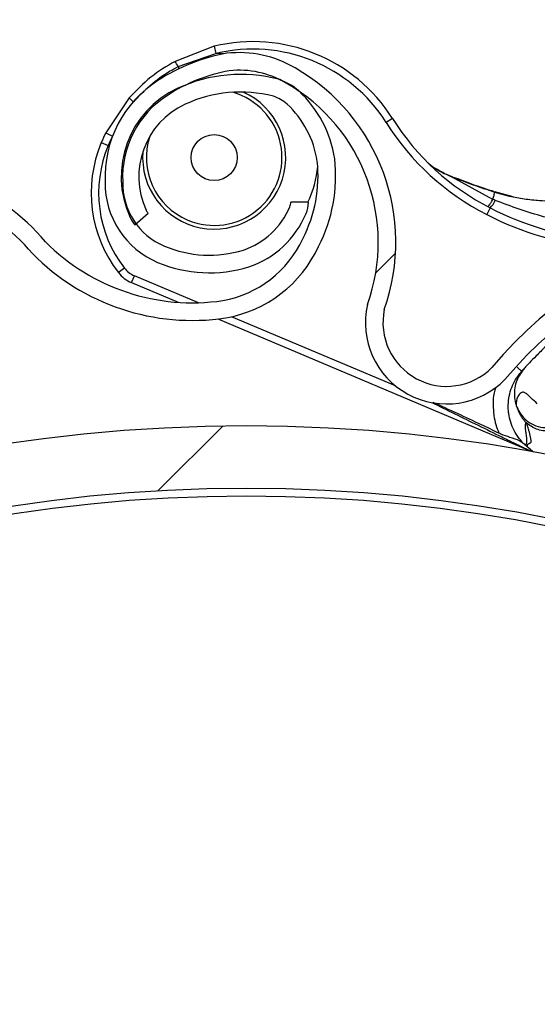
# Model space of a CAD drawing. Header units: inches. Extents: x 170 to 284, y 215 to 248.
# Tile 825 of 1056: x 235.7479 to 235.8189, y 224.9628 to 225.0978. Entities that reach past the tile are written whole.
import ezdxf

# ---------------------------------------------------------------- set-up
doc = ezdxf.new("R2010")
doc.units = ezdxf.units.IN
doc.header["$LTSCALE"] = 0.25
doc.header["$MEASUREMENT"] = 0
doc.layers.add('ANNOTATIONS', color=1, linetype='Continuous')
doc.layers.add('RH FRONT OF HOOD', color=7, linetype='Continuous')
doc.styles.add('ARIAL', font='arial.ttf', dxfattribs={"height": 0.09375})
doc.dimstyles.new('STANDARD$0', dxfattribs={"dimtxt": 0.09375, "dimasz": 0.09375, "dimexe": 0.03125, "dimexo": 0.046875, "dimgap": 0.09, "dimtad": 0, "dimtih": 1, "dimtoh": 1, "dimdec": 4, "dimzin": 0, "dimdsep": 46, "dimtxsty": 'ARIAL', "dimcen": 0.09, "dimadec": 0, "dimazin": 0, "dimtfac": 1, "dimtdec": 4, "dimtofl": 0, "dimtmove": 0, "dimatfit": 1, "dimfxl": 1, "dimtolj": 1, "dimtzin": 0, "dimarcsym": 0})
pattern_1 = [(45, (225.4196035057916, 218.4993357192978), (-0.03026527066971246, 0.03026527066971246), [])]

# ---------------------------------------------------------------- blocks, each defined once
blk = doc.blocks.new('*D82')
at = {"layer": 'ANNOTATIONS', "color": 0, "lineweight": -2, "transparency": 16777216}
for p, q in [((234.6227546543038, 225.3844004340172), (234.6227546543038, 225.4781504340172)), ((235.2524818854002, 225.2906504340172), (234.5915046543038, 225.2906504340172)), ((235.7837724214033, 225.2379811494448), (234.5915046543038, 225.2379811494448)), ((234.6227546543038, 225.1442311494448), (234.6227546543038, 225.0504811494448)), ((234.6227546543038, 225.0504811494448), (234.5290046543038, 225.0504811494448))]:
    blk.add_line(p, q, dxfattribs=at)
at = {"layer": 'ANNOTATIONS', "color": 0, "transparency": 16777216}
for points in [[(234.6071296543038, 225.3844004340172), (234.6383796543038, 225.3844004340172), (234.6227546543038, 225.2906504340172)], [(234.6071296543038, 225.1442311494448), (234.6383796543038, 225.1442311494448), (234.6227546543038, 225.2379811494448)]]:
    blk.add_solid(points, dxfattribs=at)
at = {"layer": 'defpoints', "color": 0, "transparency": 16777216}
for p in [(235.2993568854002, 225.2906504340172), (234.6227546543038, 225.2379811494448), (235.8306474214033, 225.2379811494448)]:
    blk.add_point(p, dxfattribs=at)
at = {"layer": 'ANNOTATIONS', "color": 0, "transparency": 16777216, "insert": (234.27510202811, 225.0504811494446), "char_height": 0.09375, "attachment_point": 5, "style": 'ARIAL'}
blk.add_mtext('\\A1;2 5/8"', dxfattribs=at)

msp = doc.modelspace()

# ---------------------------------------------------------------- hatches: boundary and pattern name
at = {"layer": 'RH FRONT OF HOOD'}
h = msp.add_hatch(dxfattribs=at)
h.set_pattern_fill('ANSI31', color=256, scale=0.34241245, angle=2.8e-322, style=0)
h.set_pattern_definition([(45, (225.4529552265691, 218.4993357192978), (-0.03026527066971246, 0.03026527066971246), [])])
edge = h.paths.add_edge_path(flags=0)
edge.add_arc((235.7395956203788, 224.3915581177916), 0.021400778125, 89.9999999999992, 390.52248781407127, ccw=False)
edge.add_line((235.7395956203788, 224.4129588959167), (235.8123582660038, 224.4129588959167))
edge.add_arc((235.8123582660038, 224.8238538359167), 0.4108949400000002, 270, 450.0000000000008)
edge.add_line((235.8123582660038, 225.2347487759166), (235.3287006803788, 225.2347487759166))
edge.add_arc((235.3287006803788, 225.2390289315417), 0.004280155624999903, 180.0000000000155, 269.9999999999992, ccw=False)
edge.add_line((235.3244205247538, 225.2390289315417), (235.3244205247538, 225.2818304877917))
edge.add_arc((235.3287006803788, 225.2818304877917), 0.004280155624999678, 360, 540, ccw=False)
edge.add_line((235.3329808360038, 225.2818304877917), (235.3329808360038, 225.2390289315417))
edge.add_line((235.3329808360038, 225.2390289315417), (235.3297484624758, 225.2390289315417))
edge.add_line((235.3297484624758, 225.2390289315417), (235.3297484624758, 225.2818304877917))
edge.add_arc((235.3287006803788, 225.2818304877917), 0.001047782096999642, 360, 540.0000000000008)
edge.add_line((235.3276528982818, 225.2818304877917), (235.3276528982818, 225.2390289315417))
edge.add_arc((235.3287006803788, 225.2390289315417), 0.001047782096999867, 180, 270)
edge.add_line((235.3287006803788, 225.2379811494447), (235.8123582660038, 225.2379811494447))
edge.add_arc((235.8123582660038, 224.8238538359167), 0.4141273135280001, 269.9999999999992, 450, ccw=False)
edge.add_line((235.8123582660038, 224.4097265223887), (235.7395956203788, 224.4097265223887))
edge.add_arc((235.7395956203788, 224.3915581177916), 0.018168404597, 450.0000000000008, 750.5224878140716)
edge.add_arc((235.754343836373, 224.4002532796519), 0.001047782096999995, 390.5224878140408, 495.0000000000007)
edge.add_line((235.753602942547, 224.4009941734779), (235.7449077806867, 224.3922990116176))
edge.add_line((235.7449077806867, 224.3922990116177), (235.7426221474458, 224.3945846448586))
edge.add_line((235.7426221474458, 224.3945846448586), (235.751317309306, 224.4032798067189))
edge.add_arc((235.754343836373, 224.4002532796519), 0.004280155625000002, 390.522487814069, 495.0000000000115, ccw=False)
h = msp.add_hatch(dxfattribs=at)
h.set_pattern_fill('ANSI31', color=256, scale=0.34241245, style=0)
h.set_pattern_definition(pattern_1)
edge = h.paths.add_edge_path(flags=0)
edge.add_line((235.7790065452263, 225.2304686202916), (235.4365940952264, 225.2304686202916))
edge.add_line((235.4365940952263, 225.2304686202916), (235.4365940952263, 225.2347487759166))
edge.add_line((235.4365940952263, 225.2347487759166), (235.7790065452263, 225.2347487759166))
edge.add_arc((235.7790065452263, 224.8238538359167), 0.4108949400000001, 269.9999999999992, 450, ccw=False)
edge.add_line((235.7790065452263, 224.4129588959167), (235.7062438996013, 224.4129588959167))
edge.add_line((235.7062438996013, 224.4129588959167), (235.7062438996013, 224.4172390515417))
edge.add_line((235.7062438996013, 224.4172390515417), (235.7790065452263, 224.4172390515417))
edge.add_arc((235.7790065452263, 224.8238538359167), 0.406614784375, 270, 450.0000000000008)
h = msp.add_hatch(dxfattribs=at)
h.set_pattern_fill('ANSI31', color=256, scale=0.34241245, angle=2.8e-322, style=0)
h.set_pattern_definition(pattern_1)
edge = h.paths.add_edge_path(flags=0)
edge.add_arc((235.7834019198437, 225.0727969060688), 0.001712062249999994, 337.1636403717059, 359.3740606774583)
edge.add_line((235.7851138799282, 225.0727782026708), (235.7875277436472, 225.0727518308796))
edge.add_arc((235.7834019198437, 225.0727969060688), 0.004126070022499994, 337.1636403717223, 359.37406067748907, ccw=False)
edge.add_arc((235.7751970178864, 225.0762520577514), 0.01302879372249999, 288.63980774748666, 337.1636403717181, ccw=False)
edge.add_arc((235.7739415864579, 225.0813877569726), 0.01830194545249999, 247.1636403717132, 287.2250133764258, ccw=False)
edge.add_arc((235.7714033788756, 225.0753603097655), 0.01176186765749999, 179.3044980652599, 247.1636403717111, ccw=False)
edge.add_arc((235.7752916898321, 225.0762121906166), 0.01566536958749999, 122.42070840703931, 182.5944401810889, ccw=False)
edge.add_arc((235.7807375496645, 225.0682344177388), 0.02532140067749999, 460.0178885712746, 483.1445737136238, ccw=False)
edge.add_arc((235.7780306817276, 225.0782168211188), 0.01504902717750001, 419.31935873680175, 456.4782900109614, ccw=False)
edge.add_arc((235.7719760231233, 225.0672797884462), 0.02754708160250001, 340.4721435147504, 420.0962141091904, ccw=False)
edge.add_arc((235.8064998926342, 225.0562710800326), 0.008748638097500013, 528.1222592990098, 675.1050725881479)
edge.add_arc((235.8562581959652, 225.0137686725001), 0.05672062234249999, 426.7342761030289, 500.1735401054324, ccw=False)
edge.add_arc((235.7959140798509, 224.8673823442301), 0.2150521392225, 410.5896679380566, 427.3696940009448, ccw=False)
edge.add_arc((235.9133579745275, 225.0119038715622), 0.02884824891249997, 352.32248383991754, 408.5773971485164, ccw=False)
edge.add_arc((235.9703530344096, 225.0067024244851), 0.0284373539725, 537.2842342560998, 590.8827079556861)
edge.add_arc((235.9615196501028, 224.9964896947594), 0.01494630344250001, 232.4550811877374, 287.7108324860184)
edge.add_arc((235.9611760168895, 225.0003497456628), 0.0187470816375, 285.1215149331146, 318.6032563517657)
edge.add_arc((235.9647618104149, 224.996424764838), 0.0134739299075, 321.0411977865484, 359.4372861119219)
edge.add_arc((235.972227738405, 224.9960673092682), 0.006011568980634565, 362.1461729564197, 382.8812140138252)
edge.add_arc((235.9617369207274, 224.989859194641), 0.01816498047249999, 388.0629004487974, 427.163640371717)
edge.add_arc((235.9645409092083, 224.9965177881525), 0.01094007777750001, 427.1636403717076, 517.1636403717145)
edge.add_arc((235.956178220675, 225.0000393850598), 0.001866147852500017, 517.1636403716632, 532.8058868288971)
edge.add_line((235.9543267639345, 225.0002730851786), (235.951931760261, 225.0005753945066))
edge.add_arc((235.956178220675, 225.0000393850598), 0.004280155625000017, 517.1636403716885, 532.805886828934, ccw=False)
edge.add_arc((235.9645409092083, 224.9965177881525), 0.01335408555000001, 427.16364037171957, 517.1636403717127, ccw=False)
edge.add_arc((235.9617369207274, 224.989859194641), 0.020578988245, 387.77499868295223, 427.1636403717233, ccw=False)
edge.add_arc((235.972227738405, 224.9960673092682), 0.008425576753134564, 361.7413075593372, 383.66335128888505, ccw=False)
edge.add_arc((235.9647618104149, 224.996424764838), 0.01588793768, 320.85394262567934, 359.63422106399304, ccw=False)
edge.add_arc((235.9611760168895, 225.0003497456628), 0.02116108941, 285.2681711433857, 318.7408121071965, ccw=False)
edge.add_arc((235.9615196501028, 224.9964896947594), 0.01736031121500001, 232.34388850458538, 287.52949369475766, ccw=False)
edge.add_arc((235.9703530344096, 225.0067024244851), 0.030851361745, 177.0817976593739, 230.9431779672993, ccw=False)
edge.add_arc((235.9133579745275, 225.0119038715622), 0.02643424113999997, 352.105349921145, 408.4872534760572)
edge.add_arc((235.7959140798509, 224.8673823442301), 0.21263813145, 410.6013088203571, 427.3733299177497)
edge.add_arc((235.8562581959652, 225.0137686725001), 0.05430661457, 426.7202670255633, 500.278175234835)
edge.add_arc((235.8064998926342, 225.0562710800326), 0.01116264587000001, 167.2246792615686, 315.6927275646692, ccw=False)
edge.add_arc((235.7719760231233, 225.0672797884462), 0.02513307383, 340.1350405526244, 420.1342981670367)
edge.add_arc((235.7780306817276, 225.0782168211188), 0.01263501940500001, 419.2466876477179, 456.1463371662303)
edge.add_arc((235.7807375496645, 225.0682344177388), 0.022907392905, 460.2079467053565, 483.1833555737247)
edge.add_arc((235.7752916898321, 225.0762121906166), 0.01325136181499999, 482.3558808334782, 542.8988901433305)
edge.add_arc((235.7714033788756, 225.0753603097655), 0.009347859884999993, 538.8861644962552, 607.1636403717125)
edge.add_arc((235.7739415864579, 225.0813877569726), 0.01588793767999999, 247.1636403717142, 287.1158192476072)
edge.add_arc((235.7751970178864, 225.0762520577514), 0.01061478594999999, 288.7981416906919, 337.1636403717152)
h = msp.add_hatch(dxfattribs=at)
h.set_pattern_fill('ANSI31', color=256, scale=0.34241245, angle=2.8e-322, style=0)
h.set_pattern_definition(pattern_1)
edge = h.paths.add_edge_path(flags=0)
edge.add_arc((235.596733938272, 224.9939066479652), 0.001712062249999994, 384.7692737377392, 406.9796940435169)
edge.add_line((235.5979020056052, 224.9951583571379), (235.5995489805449, 224.9969232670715))
edge.add_arc((235.596733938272, 224.9939066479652), 0.004126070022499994, 384.76927373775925, 406.97969404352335, ccw=False)
edge.add_arc((235.5886502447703, 224.9901767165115), 0.01302879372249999, 336.2454411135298, 384.7692737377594, ccw=False)
edge.add_arc((235.5840109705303, 224.9927121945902), 0.01830194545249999, 294.76927373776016, 334.8306467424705, ccw=False)
edge.add_arc((235.5867510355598, 224.9867737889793), 0.01176186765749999, 226.9101314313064, 294.76927373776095, ccw=False)
edge.add_arc((235.5887435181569, 224.9902197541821), 0.01566536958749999, 170.0263417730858, 230.2000735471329, ccw=False)
edge.add_arc((235.5983070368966, 224.9888627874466), 0.02532140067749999, 507.6235219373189, 530.7502070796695, ccw=False)
edge.add_arc((235.5891097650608, 224.9935941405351), 0.01504902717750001, 466.9249921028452, 504.08392337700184, ccw=False)
edge.add_arc((235.5931047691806, 224.9817485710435), 0.02754708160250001, 388.07777688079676, 467.701847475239, ccw=False)
edge.add_arc((235.6245119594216, 224.9998227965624), 0.008748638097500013, 215.7278926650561, 362.7107059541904)
edge.add_arc((235.6894494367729, 225.0079139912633), 0.05672062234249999, 114.33990946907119, 187.7791734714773, ccw=False)
edge.add_arc((235.7568731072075, 224.8646505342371), 0.2150521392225, 458.19530130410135, 474.9753273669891, ccw=False)
edge.add_arc((235.729325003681, 225.0488261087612), 0.02884824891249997, 399.92811720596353, 456.1830305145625, ccw=False)
edge.add_arc((235.7715941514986, 225.0874112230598), 0.0284373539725, 224.8898676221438, 278.4883413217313)
edge.add_arc((235.7731807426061, 225.0740018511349), 0.01494630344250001, 280.0607145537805, 335.3164658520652)
edge.add_arc((235.7700983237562, 225.0763506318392), 0.0187470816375, 332.7271482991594, 366.2088897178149)
edge.add_arc((235.7754146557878, 225.0763524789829), 0.0134739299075, 368.6468311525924, 407.0429194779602)
edge.add_arc((235.7807123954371, 225.0816252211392), 0.006011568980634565, 409.7518063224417, 430.4868473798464)
edge.add_arc((235.7782240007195, 225.0696918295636), 0.01816498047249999, 435.6685338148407, 474.7692737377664)
edge.add_arc((235.7751970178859, 225.0762520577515), 0.01094007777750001, 474.7692737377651, 564.7692737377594)
edge.add_arc((235.7669578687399, 225.0724503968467), 0.001866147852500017, 204.7692737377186, 220.4115201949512)
edge.add_line((235.7655369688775, 225.071240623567), (235.7636989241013, 225.0696756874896))
edge.add_arc((235.7669578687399, 225.0724503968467), 0.004280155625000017, 204.769273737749, 220.4115201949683, ccw=False)
edge.add_arc((235.7751970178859, 225.0762520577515), 0.01335408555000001, 114.76927373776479, 204.7692737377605, ccw=False)
edge.add_arc((235.7782240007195, 225.0696918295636), 0.020578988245, 435.38063204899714, 474.7692737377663, ccw=False)
edge.add_arc((235.7807123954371, 225.0816252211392), 0.008425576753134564, 409.34694092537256, 431.2689846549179, ccw=False)
edge.add_arc((235.7754146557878, 225.0763524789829), 0.01588793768, 368.45957599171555, 407.2398544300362, ccw=False)
edge.add_arc((235.7700983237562, 225.0763506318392), 0.02116108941, 332.8738045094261, 366.34644547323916, ccw=False)
edge.add_arc((235.7731807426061, 225.0740018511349), 0.01736031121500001, 279.9495218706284, 335.13512706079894, ccw=False)
edge.add_arc((235.7715941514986, 225.0874112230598), 0.030851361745, 224.687431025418, 278.5488113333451, ccw=False)
edge.add_arc((235.729325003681, 225.0488261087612), 0.02643424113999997, 399.7109832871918, 456.0928868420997)
edge.add_arc((235.7568731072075, 224.8646505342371), 0.21263813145, 458.2069421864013, 474.9789632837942)
edge.add_arc((235.6894494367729, 225.0079139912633), 0.05430661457, 474.3259003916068, 547.8838086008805)
edge.add_arc((235.6245119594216, 224.9998227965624), 0.01116264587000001, 214.8303126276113, 363.29836093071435, ccw=False)
edge.add_arc((235.5931047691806, 224.9817485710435), 0.02513307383, 387.7406739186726, 467.7399315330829)
edge.add_arc((235.5891097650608, 224.9935941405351), 0.01263501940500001, 466.8523210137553, 503.7519705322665)
edge.add_arc((235.5983070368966, 224.9888627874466), 0.022907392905, 507.8135800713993, 530.7889889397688)
edge.add_arc((235.5887435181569, 224.9902197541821), 0.01325136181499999, 529.9615141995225, 590.5045235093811)
edge.add_arc((235.5867510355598, 224.9867737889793), 0.009347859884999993, 226.49179786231, 294.7692737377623)
edge.add_arc((235.5840109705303, 224.9927121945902), 0.01588793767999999, 294.7692737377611, 334.7214526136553)
edge.add_arc((235.5886502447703, 224.9901767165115), 0.01061478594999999, 336.4037750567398, 384.7692737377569)
h = msp.add_hatch(dxfattribs=at)
h.set_pattern_fill('ANSI32', color=256, scale=0.34241245, angle=2.8e-322, style=0)
h.set_pattern_definition([(45, (225.4196035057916, 218.4993357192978), (-0.09079581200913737, 0.09079581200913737), []), (45, (225.4801340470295, 218.4993357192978), (-0.09079581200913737, 0.09079581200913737), [])])
edge = h.paths.add_edge_path(flags=0)
edge.add_arc((235.7790065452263, 224.8238538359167), 0.2182879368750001, 180, 540, ccw=False)
edge = h.paths.add_edge_path(flags=0)
edge.add_arc((235.7790065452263, 224.8238538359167), 0.2097276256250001, 180, 540, ccw=False)

# ---------------------------------------------------------------- linework, layer by layer
for p, q in [((235.774599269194, 225.0941294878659), (235.7692354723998, 225.0920714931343)), ((235.774599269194, 225.0941294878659), (235.7748423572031, 225.0931314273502)), ((235.7696508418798, 225.0913471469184), (235.7748423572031, 225.0931314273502)), ((235.7758460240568, 225.0930788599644), (235.7748423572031, 225.0931314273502)), ((235.7696508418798, 225.0913471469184), (235.7697665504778, 225.0910556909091)), ((235.7629398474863, 225.0870541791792), (235.7597368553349, 225.0822848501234)), ((235.7990665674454, 225.0842210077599), (235.7981975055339, 225.0836733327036)), ((235.7597368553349, 225.0822848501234), (235.7606555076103, 225.0818251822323)), ((235.7591193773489, 225.0809429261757), (235.7600660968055, 225.0805442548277)), ((235.8128382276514, 225.0731497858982), (235.8071608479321, 225.076245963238)), ((235.81295380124, 225.0741874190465), (235.8131133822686, 225.0741353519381)), ((235.8156289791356, 225.0735023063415), (235.813110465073, 225.0741670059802)), ((235.7875277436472, 225.0727518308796), (235.7851138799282, 225.0727782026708)), ((235.8124554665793, 225.0719853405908), (235.8119880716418, 225.0710705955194)), ((235.7636989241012, 225.0696756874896), (235.7655369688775, 225.071240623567)), ((235.7622774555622, 225.0637418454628), (235.7614661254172, 225.0631117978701)), ((235.7632543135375, 225.0617395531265), (235.7636529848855, 225.0626862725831)), ((235.772438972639, 225.0589864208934), (235.7636529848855, 225.0626862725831)), ((235.7632543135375, 225.0617395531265), (235.7696666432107, 225.0590392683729)), ((235.7994615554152, 225.0476069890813), (235.7769982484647, 225.0570664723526)), ((235.7750841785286, 225.0567578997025), (235.8179555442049, 225.0387044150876)), ((235.8169558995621, 225.0497849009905), (235.8167779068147, 225.049587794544)), ((235.817130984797, 225.0499773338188), (235.8170116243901, 225.0498465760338)), ((235.8175488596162, 225.0392332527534), (235.8173289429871, 225.0394303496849))]:
    msp.add_line(p, q, dxfattribs=at)
at = {"layer": 'RH FRONT OF HOOD', "flags": 128}
msp.add_lwpolyline([(235.8071105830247, 225.0763035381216), (235.8071283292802, 225.0763261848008), (235.8071434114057, 225.0763404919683), (235.8071554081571, 225.0763460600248), (235.807163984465, 225.0763427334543), (235.8071689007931, 225.076330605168), (235.8071700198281, 225.0763100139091), (235.8071673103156, 225.0762815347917), (235.8071608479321, 225.076245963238)], dxfattribs=at)
at = {"layer": 'RH FRONT OF HOOD'}
for centre, radius in [((235.7745992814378, 225.0788826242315), 0.003155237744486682), ((235.7790065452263, 224.8238538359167), 0.218287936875), ((235.7790065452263, 224.8238538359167), 0.2097276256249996), ((235.7790065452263, 224.8238538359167), 0.20865758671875)]:
    msp.add_circle(centre, radius, dxfattribs=at)
for centre, radius, start, end in [((235.7790065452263, 224.8238538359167), 0.4141273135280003, 270, 90), ((235.7790065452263, 224.8238538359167), 0.4108949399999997, 270, 90), ((235.7790065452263, 224.8238538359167), 0.406614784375, 270, 90), ((235.7799472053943, 225.0721721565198), 0.02259922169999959, 32.21876407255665, 103.6884620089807), ((235.7799472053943, 225.0721721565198), 0.02157198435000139, 32.21876407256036, 103.6884620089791), ((235.7780306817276, 225.0782168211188), 0.01504902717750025, 59.31935873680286, 96.47829001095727), ((235.7807375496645, 225.0682344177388), 0.02532140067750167, 100.0178885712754, 123.1445737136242), ((235.7618856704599, 225.0873755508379), 0.008721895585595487, 27.08805321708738, 32.57536083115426), ((235.7807375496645, 225.0682344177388), 0.0229073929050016, 100.2079467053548, 123.1833555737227), ((235.7780306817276, 225.0782168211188), 0.01263501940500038, 59.24668764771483, 96.14633716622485), ((235.7719760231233, 225.0672797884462), 0.02754708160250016, 340.4721435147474, 60.09621410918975), ((235.7752916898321, 225.0762121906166), 0.01566536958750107, 122.4207084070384, 182.594440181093), ((235.7782240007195, 225.0696918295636), 0.02057898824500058, 75.38063204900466, 114.7692737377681), ((235.7807123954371, 225.0816252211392), 0.008425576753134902, 49.34694092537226, 71.2689846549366), ((235.7751970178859, 225.0762520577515), 0.01335408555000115, 114.7692737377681, 204.769273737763), ((235.7745992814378, 225.0788826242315), 0.009810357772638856, 175.0190950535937, 66.124991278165), ((235.7782240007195, 225.0696918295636), 0.01816498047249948, 75.66853381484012, 114.7692737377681), ((235.7719760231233, 225.0672797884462), 0.02513307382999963, 340.1350405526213, 60.1342981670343), ((235.7754146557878, 225.0763524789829), 0.01588793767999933, 8.45957599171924, 47.23985443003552), ((235.7752916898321, 225.0762121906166), 0.01325136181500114, 122.3558808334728, 182.8988901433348), ((235.7688123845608, 225.0928226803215), 0.008231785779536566, 224.4879613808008, 229.8504306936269), ((235.7745992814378, 225.0788826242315), 0.009303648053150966, 247.1636403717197, 73.99952758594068), ((235.7807123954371, 225.0816252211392), 0.006011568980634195, 49.75180632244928, 70.48684737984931), ((235.7751970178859, 225.0762520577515), 0.01094007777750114, 114.7692737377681, 204.769273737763), ((235.7754146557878, 225.0763524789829), 0.01347392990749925, 8.646831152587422, 47.04291947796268), ((235.8280352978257, 225.1024768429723), 0.03424124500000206, 212.2187640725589, 242.9349440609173), ((235.8280352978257, 225.1024768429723), 0.03526848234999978, 212.2187640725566, 242.9349440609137), ((235.7799472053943, 225.0721721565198), 0.02259922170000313, 153.4178994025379, 157.1636403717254), ((235.7799472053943, 225.0721721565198), 0.02157198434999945, 153.4178994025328, 157.1636403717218), ((235.7745992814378, 225.0788826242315), 0.009303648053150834, 161.804866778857, 247.1636403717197), ((235.7755291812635, 225.0740326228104), 0.01780544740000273, 157.1636403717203, 217.8315302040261), ((235.7755291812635, 225.0740326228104), 0.01677821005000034, 157.1636403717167, 217.8315302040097), ((235.7700983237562, 225.0763506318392), 0.02116108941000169, 332.8738045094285, 6.346445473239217), ((235.7293250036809, 225.0488261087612), 0.02884824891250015, 39.92811720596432, 96.18303051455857), ((235.7700983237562, 225.0763506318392), 0.01874708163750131, 332.7271482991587, 6.208889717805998), ((235.7745992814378, 225.0788826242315), 0.01425087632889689, 334.5225369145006, 355.1303432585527), ((235.7293250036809, 225.0488261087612), 0.02643424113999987, 39.7109832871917, 96.09288684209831), ((235.7714033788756, 225.0753603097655), 0.01176186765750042, 179.3044980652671, 247.1636403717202), ((235.7714033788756, 225.0753603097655), 0.00934785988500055, 178.8861644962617, 247.1636403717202), ((235.8099482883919, 225.074428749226), 0.003500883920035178, 315.7379981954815, 336.2062584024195), ((235.8129860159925, 225.0742140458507), 3.319259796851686e-05, 131.4525723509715, 169.4510484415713), ((235.8127862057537, 225.0742475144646), 0.0001780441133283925, 340.273475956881, 357.2344042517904), ((235.7669578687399, 225.0724503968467), 0.001866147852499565, 204.7692737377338, 220.411520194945), ((235.7751970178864, 225.0762520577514), 0.01061478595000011, 288.7981416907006, 337.1636403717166), ((235.7834019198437, 225.0727969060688), 0.00171206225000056, 337.1636403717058, 359.3740606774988), ((235.7834019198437, 225.0727969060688), 0.004126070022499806, 337.1636403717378, 359.3740606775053), ((235.8320860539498, 225.1104046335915), 0.04314396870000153, 242.9349440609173, 264.112107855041), ((235.7669578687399, 225.0724503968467), 0.004280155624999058, 204.7692737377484, 220.4115201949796), ((235.7751970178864, 225.0762520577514), 0.01302879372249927, 288.639807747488, 337.1636403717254), ((235.8320860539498, 225.1104046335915), 0.04417120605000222, 242.9349440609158, 264.1121078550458), ((235.8562581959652, 225.0137686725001), 0.0567206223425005, 66.73427610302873, 140.1735401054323), ((235.773180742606, 225.0740018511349), 0.01494630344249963, 280.0607145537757, 335.31646585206), ((235.8562581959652, 225.0137686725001), 0.05430661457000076, 66.72026702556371, 140.2781752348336), ((235.7715941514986, 225.0874112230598), 0.02843735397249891, 224.8898676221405, 278.4883413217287), ((235.7739415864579, 225.0813877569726), 0.01588793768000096, 247.1636403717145, 287.1158192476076), ((235.773180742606, 225.0740018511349), 0.01736031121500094, 279.9495218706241, 335.1351270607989), ((235.7715941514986, 225.0874112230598), 0.03085136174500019, 224.6874310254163, 278.5488113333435), ((235.7649818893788, 225.0658420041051), 0.003424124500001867, 217.831530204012, 247.1636403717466), ((235.7739415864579, 225.0813877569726), 0.01830194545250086, 247.1636403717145, 287.2250133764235), ((235.7649818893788, 225.0658420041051), 0.004451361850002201, 217.8315302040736, 247.1636403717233), ((235.8064998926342, 225.0562710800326), 0.01116264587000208, 167.2246792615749, 315.6927275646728), ((235.8064998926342, 225.0562710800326), 0.008748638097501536, 168.1222592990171, 315.1050725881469)]:
    msp.add_arc(centre, radius, start, end, dxfattribs=at)
for points, knots in [([(235.7692354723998, 225.0920714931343), (235.7680921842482, 225.0913888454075), (235.7657676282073, 225.0900008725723), (235.7638926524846, 225.0880470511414), (235.7629398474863, 225.0870541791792)], [0, 0, 0, 0, 0.491830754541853, 0.9999999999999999, 0.9999999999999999, 0.9999999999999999, 0.9999999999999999]), ([(235.7635532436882, 225.0864876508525), (235.7642795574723, 225.0872761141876), (235.7657532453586, 225.088875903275), (235.7679004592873, 225.0904076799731), (235.7692606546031, 225.0911377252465), (235.7696508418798, 225.0913471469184)], [0, 0, 0, 0, 0.4093476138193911, 0.8305647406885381, 1, 1, 1, 1]), ([(235.803947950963, 225.0781403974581), (235.8041299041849, 225.0779860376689), (235.804800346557, 225.0774172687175), (235.8059815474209, 225.0767762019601), (235.8069113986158, 225.0763581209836), (235.8071608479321, 225.076245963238)], [0, 0, 0, 0, 0.2141804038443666, 0.7891897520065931, 1, 1, 1, 1]), ([(235.8071105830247, 225.0763035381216), (235.8068495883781, 225.0764076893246), (235.806045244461, 225.0767286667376), (235.8053422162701, 225.0771552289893), (235.8048673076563, 225.0774433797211)], [0, 0, 0, 0, 0.3244814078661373, 0.9999999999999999, 0.9999999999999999, 0.9999999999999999, 0.9999999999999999]), ([(235.8129533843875, 225.0742201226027), (235.8122656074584, 225.0744450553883), (235.8102892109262, 225.0750914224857), (235.8083651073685, 225.0758251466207), (235.8071105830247, 225.0763035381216)], [0, 0, 0, 0, 0.3479954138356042, 1, 1, 1, 1]), ([(235.8071608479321, 225.076245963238), (235.8084072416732, 225.0757789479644), (235.8103158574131, 225.0750638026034), (235.8122742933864, 225.0744131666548), (235.81295380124, 225.0741874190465)], [0, 0, 0, 0, 0.6530354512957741, 1, 1, 1, 1]), ([(235.8128382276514, 225.0731497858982), (235.8128536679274, 225.073202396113), (235.8129250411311, 225.073445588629), (235.8130253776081, 225.0737990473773), (235.8130868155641, 225.0740338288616), (235.8131133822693, 225.0741353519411)], [0, 0, 0, 0, 0.1354579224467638, 0.6261588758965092, 1, 1, 1, 1]), ([(235.8131516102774, 225.0730163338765), (235.8130470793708, 225.0730605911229), (235.8129425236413, 225.073104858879), (235.8128382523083, 225.0731497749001), (235.8128382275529, 225.0731497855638)], [0, 0, 0, 0, 0.9997625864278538, 1, 1, 1, 1]), ([(235.8131104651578, 225.0741670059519), (235.8131138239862, 225.0741741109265), (235.8131206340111, 225.0741885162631), (235.8131239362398, 225.0741880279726), (235.8131221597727, 225.0741719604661), (235.8131162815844, 225.0741474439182), (235.8131133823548, 225.0741353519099)], [0, 0, 0, 0, 0.2466091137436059, 0.5000000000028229, 0.7533908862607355, 1, 1, 1, 1]), ([(235.8131133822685, 225.0741353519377), (235.8137850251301, 225.0739407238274), (235.8151127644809, 225.0735559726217), (235.8171699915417, 225.0732047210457), (235.8195029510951, 225.0729662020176), (235.8220010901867, 225.0728907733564), (235.8237422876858, 225.07296022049), (235.8245596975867, 225.0729928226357)], [0, 0, 0, 0, 0.1754155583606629, 0.3467708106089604, 0.5287700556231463, 0.7787798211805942, 1, 1, 1, 1]), ([(235.8264685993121, 225.0696797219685), (235.8264685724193, 225.0696797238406), (235.8258948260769, 225.0697196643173), (235.8236437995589, 225.0699368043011), (235.81910628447, 225.0707766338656), (235.8153383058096, 225.0721938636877), (235.8131516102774, 225.0730163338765)], [0, 0, 0, 0, 5.869764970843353e-06, 0.1252288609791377, 0.4923383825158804, 1, 1, 1, 1]), ([(235.8211357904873, 225.0539051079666), (235.8207884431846, 225.0535980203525), (235.819837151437, 225.0527569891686), (235.8187379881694, 225.0516648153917), (235.8177987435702, 225.0507001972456), (235.8172559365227, 225.0501138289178), (235.8171723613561, 225.0500225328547), (235.817130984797, 225.0499773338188)], [0, 0, 0, 0, 0.1282528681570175, 0.3512504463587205, 0.5733912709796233, 0.7887937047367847, 1, 1, 1, 1]), ([(235.8161600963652, 225.0501423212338), (235.8162185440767, 225.0500898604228), (235.8164475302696, 225.0498843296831), (235.8167039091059, 225.0496542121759), (235.8167532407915, 225.0496099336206), (235.8167779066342, 225.0495877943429)], [0, 0, 0, 0, 0.1462931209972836, 0.573146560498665, 1, 1, 1, 1]), ([(235.8173289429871, 225.0394303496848), (235.8173289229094, 225.0394303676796), (235.8166857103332, 225.0400068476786), (235.8156366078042, 225.0413588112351), (235.8150596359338, 225.0431768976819), (235.8148817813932, 225.0449786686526), (235.8150865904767, 225.0468161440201), (235.8159228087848, 225.0485443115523), (235.8165966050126, 225.0493858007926), (235.8167778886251, 225.0495877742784), (235.8167779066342, 225.0495877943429)], [0, 0, 0, 0, 7.189415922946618e-06, 0.2303203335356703, 0.4448965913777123, 0.4983905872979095, 0.7130087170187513, 0.927629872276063, 0.9999928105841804, 1, 1, 1, 1]), ([(235.817130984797, 225.0499773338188), (235.8167434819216, 225.0494510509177), (235.8161471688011, 225.0486411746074), (235.8158135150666, 225.0473163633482), (235.8157534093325, 225.0462554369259), (235.8158749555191, 225.045447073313), (235.8160079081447, 225.0450127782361), (235.8160368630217, 225.0449181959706)], [0, 0, 0, 0, 0.3580314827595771, 0.5509607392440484, 0.7480445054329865, 0.9451282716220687, 1, 1, 1, 1]), ([(235.8170116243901, 225.0498465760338), (235.8169642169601, 225.0497946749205), (235.8168217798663, 225.0496387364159), (235.8169347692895, 225.0497612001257), (235.8170675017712, 225.0499084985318), (235.8169712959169, 225.0498019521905), (235.8169558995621, 225.0497849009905)], [0, 0, 0, 0, 0.1877582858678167, 0.5641255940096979, 0.9302446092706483, 1, 1, 1, 1]), ([(235.8132477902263, 225.0473504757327), (235.8132472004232, 225.0473492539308), (235.8127967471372, 225.0464161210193), (235.8128323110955, 225.0450295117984), (235.8130052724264, 225.0429263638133), (235.8133685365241, 225.041895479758), (235.8136452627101, 225.0411101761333)], [0, 0, 0, 0, 0.0006402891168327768, 0.4890112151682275, 0.6107405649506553, 1, 1, 1, 1]), ([(235.8189269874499, 225.0451461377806), (235.8186315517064, 225.0453987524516), (235.8182196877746, 225.0457509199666), (235.817766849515, 225.0462147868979), (235.817431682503, 225.0465343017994), (235.8170462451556, 225.0467643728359), (235.8166011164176, 225.0466389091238), (235.8160384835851, 225.0459216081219), (235.8160375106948, 225.045319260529), (235.8160368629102, 225.0449181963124)], [0, 0, 0, 0, 0.1001269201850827, 0.1395859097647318, 0.1897135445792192, 0.258234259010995, 0.3697357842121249, 0.5803479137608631, 1, 1, 1, 1]), ([(235.8044396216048, 225.045312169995), (235.8065627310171, 225.0442698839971), (235.8097691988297, 225.042695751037), (235.8135610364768, 225.0408335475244), (235.8155462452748, 225.0398529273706), (235.8166264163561, 225.0393248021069), (235.8172221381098, 225.0390447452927), (235.8175517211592, 225.0388918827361), (235.8177339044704, 225.0388079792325), (235.8178348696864, 225.0387615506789), (235.8178950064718, 225.03873383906), (235.8179298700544, 225.0387176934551), (235.8179511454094, 225.0387077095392), (235.8179610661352, 225.038702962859), (235.8179657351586, 225.0387005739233), (235.8179661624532, 225.0387001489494), (235.8179630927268, 225.0387012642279), (235.817958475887, 225.038703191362), (235.8179555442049, 225.0387044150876)], [0, 0, 0, 0, 0.4681368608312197, 0.7070129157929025, 0.8371325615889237, 0.9079072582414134, 0.9470740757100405, 0.9687898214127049, 0.9808770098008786, 0.9876679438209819, 0.9915546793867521, 0.9947708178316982, 0.9959953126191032, 0.9972287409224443, 0.9978484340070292, 0.9984730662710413, 0.9990304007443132, 1, 1, 1, 1]), ([(235.8136452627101, 225.0411101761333), (235.8128560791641, 225.0414895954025), (235.8098708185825, 225.0429248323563), (235.8068579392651, 225.0443013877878), (235.804641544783, 225.0453140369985)], [0, 0, 0, 0, 0.2643600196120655, 0.9999999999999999, 0.9999999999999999, 0.9999999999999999, 0.9999999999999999]), ([(235.8160368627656, 225.0449181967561), (235.8161644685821, 225.0446013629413), (235.8164336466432, 225.0439330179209), (235.8171574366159, 225.0430490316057), (235.8181407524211, 225.0423244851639), (235.819336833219, 225.0418875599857), (235.8206077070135, 225.0418045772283), (235.8218003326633, 225.0420705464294), (235.8228200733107, 225.0425870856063), (235.823336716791, 225.0430898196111), (235.8235816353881, 225.0433281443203)], [0, 0, 0, 0, 0.1098512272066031, 0.2317256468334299, 0.363177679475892, 0.499999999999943, 0.6368223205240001, 0.7682743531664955, 0.8901487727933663, 1, 1, 1, 1]), ([(235.8160368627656, 225.044918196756), (235.8162108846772, 225.0444397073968), (235.8165094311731, 225.0436188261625), (235.8170108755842, 225.0429543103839), (235.8172728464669, 225.0426556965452), (235.8173484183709, 225.0425743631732), (235.8173678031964, 225.0425533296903), (235.817374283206, 225.0425462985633)], [0, 0, 0, 0, 0.5022803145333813, 0.8616962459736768, 0.9584272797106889, 0.9861029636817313, 1, 1, 1, 1]), ([(235.8173286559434, 225.0394306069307), (235.8173568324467, 225.0394744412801), (235.8174144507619, 225.0395640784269), (235.8174661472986, 225.039734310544), (235.8174951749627, 225.0399302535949), (235.8174992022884, 225.0401477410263), (235.8174855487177, 225.0403758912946), (235.817460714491, 225.0406085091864), (235.8174248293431, 225.0408702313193), (235.8173869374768, 225.0411257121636), (235.8173547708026, 225.0413536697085), (235.8173300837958, 225.041544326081), (235.817312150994, 225.041723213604), (235.8173008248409, 225.0419066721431), (235.8172997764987, 225.0420822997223), (235.8173132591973, 225.0422473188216), (235.8173411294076, 225.0423986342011), (235.8173740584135, 225.0424841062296), (235.8173901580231, 225.0425258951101)], [0, 0, 0, 0, 0.06578093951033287, 0.1345158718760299, 0.2062058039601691, 0.27713025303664, 0.3450539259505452, 0.411816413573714, 0.4774590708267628, 0.563672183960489, 0.622780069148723, 0.6670965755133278, 0.724168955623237, 0.7778304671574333, 0.8321346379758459, 0.8905164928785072, 0.9464714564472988, 0.9999999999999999, 0.9999999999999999, 0.9999999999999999, 0.9999999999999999]), ([(235.817390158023, 225.0425258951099), (235.8174411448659, 225.0423911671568), (235.8175492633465, 225.0421054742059), (235.8176798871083, 225.0416890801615), (235.8177714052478, 225.0413571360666), (235.8178325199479, 225.0411113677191), (235.8178691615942, 225.0409559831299), (235.8179043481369, 225.0407982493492), (235.8179380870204, 225.0406381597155), (235.8179719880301, 225.0404677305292), (235.8180044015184, 225.0402934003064), (235.8180326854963, 225.040136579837), (235.8180506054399, 225.040021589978), (235.8180626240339, 225.0399398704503), (235.8180570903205, 225.0398754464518), (235.8180327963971, 225.0398150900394), (235.8179861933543, 225.0397594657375), (235.8179145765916, 225.0397097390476), (235.8178172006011, 225.0396704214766), (235.8177297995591, 225.0396307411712), (235.8176619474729, 225.0395992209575), (235.8176193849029, 225.0395774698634), (235.817583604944, 225.0395578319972), (235.8175562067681, 225.0395251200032), (235.8175328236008, 225.0394760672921), (235.8175230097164, 225.0394085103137), (235.8175268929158, 225.0393289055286), (235.8175421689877, 225.0392645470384), (235.8175497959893, 225.0392324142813)], [0, 0, 0, 0, 0.08480730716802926, 0.1798353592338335, 0.2850849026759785, 0.3228266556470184, 0.3617275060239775, 0.4017874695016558, 0.443006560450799, 0.4853847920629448, 0.5351510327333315, 0.5813528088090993, 0.6105805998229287, 0.6293562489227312, 0.6489120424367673, 0.6766412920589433, 0.7075477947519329, 0.7416323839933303, 0.7850907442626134, 0.8280699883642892, 0.8539878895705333, 0.8729964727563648, 0.8850957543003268, 0.9032140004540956, 0.9275168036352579, 0.9517481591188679, 0.9759089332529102, 0.9999999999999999, 0.9999999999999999, 0.9999999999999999, 0.9999999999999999]), ([(235.8236735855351, 225.0428711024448), (235.8232557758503, 225.042494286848), (235.8226130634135, 225.0419146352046), (235.8215089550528, 225.0415136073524), (235.82060599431, 225.0413657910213), (235.8196923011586, 225.0414132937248), (235.8185509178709, 225.0416903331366), (235.8178485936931, 225.042195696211), (235.8173920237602, 225.0425242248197)], [0, 0, 0, 0, 0.2394514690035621, 0.3683457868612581, 0.4999761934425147, 0.6316105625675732, 0.7605158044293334, 1, 1, 1, 1]), ([(235.8171496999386, 225.0395880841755), (235.8169370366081, 225.0397475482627), (235.8163907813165, 225.0401571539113), (235.8152998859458, 225.0404883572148), (235.814244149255, 225.0408292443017), (235.8137407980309, 225.0410653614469), (235.8136452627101, 225.0411101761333)], [0, 0, 0, 0, 0.2412678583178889, 0.6197299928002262, 0.9278253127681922, 1, 1, 1, 1]), ([(235.8171496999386, 225.0395880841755), (235.8172034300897, 225.0395410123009), (235.8173244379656, 225.0394349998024), (235.8174686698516, 225.0393053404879), (235.8175488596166, 225.039233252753)], [0, 0, 0, 0, 0.4440219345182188, 1, 1, 1, 1]), ([(235.8175533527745, 225.0392181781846), (235.8175533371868, 225.0392181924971), (235.8174224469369, 225.0393383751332), (235.8172860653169, 225.0394632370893), (235.8171496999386, 225.0395880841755)], [0, 0, 0, 0, 0.0001190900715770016, 1, 1, 1, 1]), ([(235.8184455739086, 225.0384980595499), (235.8183918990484, 225.0385362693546), (235.8181351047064, 225.0387190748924), (235.8178019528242, 225.0389857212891), (235.8175533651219, 225.039218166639), (235.8175533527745, 225.0392181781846)], [0, 0, 0, 0, 0.2090106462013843, 0.9999607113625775, 1, 1, 1, 1]), ([(235.8179555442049, 225.0387044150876), (235.8179604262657, 225.0387023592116), (235.8179897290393, 225.0386900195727), (235.8180804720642, 225.0386518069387), (235.8181460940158, 225.0386241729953), (235.8181934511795, 225.0386042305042)], [0, 0, 0, 0, 0.05271003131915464, 0.31637256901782, 1, 1, 1, 1])]:
    msp.add_open_spline(points, degree=3, knots=knots, dxfattribs=at)
msp.add_open_spline([(235.8121314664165, 225.0721530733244), (235.812153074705, 225.0721595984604), (235.8121962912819, 225.0721726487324), (235.812354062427, 225.0723761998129), (235.8125664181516, 225.072694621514), (235.8127476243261, 225.0729980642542), (235.8128382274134, 225.0731497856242)], degree=3, dxfattribs=at)

# ---------------------------------------------------------------- dimensions: what is measured, and where the dimension line sits
at = {"layer": 'ANNOTATIONS'}
dim = msp.add_linear_dim(base=(234.6227546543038, 225.2379811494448), p1=(235.2993568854, 225.2906504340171), p2=(235.8306474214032, 225.2379811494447), angle=90, text='2 5/8"', dimstyle='STANDARD$0', dxfattribs=at)
dim.commit()
dim.dimension.update_dxf_attribs({"geometry": '*D82', "text_midpoint": (234.27510202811, 225.0504811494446)})

doc.saveas('drawing.dxf')
